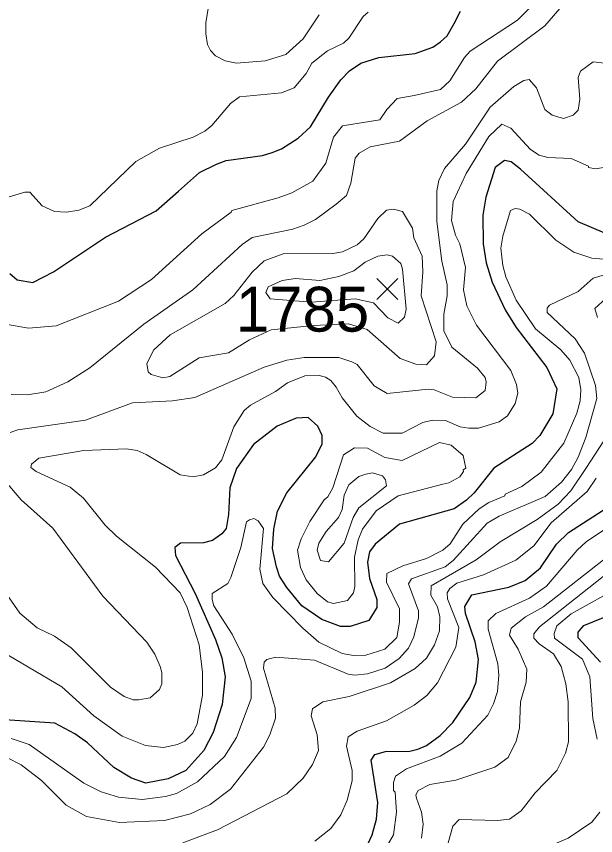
# Model space of a CAD drawing. Extents: x 423 to 448.8, y 7456.3 to 7484.
# Drawn here: x 445.63 to 446.664, y 7480.529 to 7481.99 of the extents above; entities that cross this region are included whole.
import ezdxf
from ezdxf.enums import TextEntityAlignment as Align

# ---------------------------------------------------------------- set-up
doc = ezdxf.new("R2010")
doc.units = 0
doc.header["$LTSCALE"] = 0.032
for name, color, linetype, lineweight in [('1', 7, 'Continuous', 25), ('2', 7, 'Continuous', 13), ('21', 7, 'Continuous', 25)]:
    doc.layers.add(name, color=color, linetype=linetype, lineweight=lineweight)
doc.layers.add('61', color=7, linetype='Continuous')

msp = doc.modelspace()

# ---------------------------------------------------------------- linework, layer by layer
at = {"layer": '1'}
for points in [[(445.6183, 7481.5317), (445.6315, 7481.5201), (445.6593, 7481.5154), (445.6965, 7481.5348), (445.7893, 7481.5966), (445.8797, 7481.6431), (445.9192, 7481.6786), (445.9571, 7481.7119), (445.9873, 7481.7266), (446.0043, 7481.7328), (446.0693, 7481.7421), (446.0863, 7481.7475), (446.1033, 7481.7537), (446.1327, 7481.773), (446.1551, 7481.7931), (446.1868, 7481.8457), (446.2093, 7481.8766), (446.2247, 7481.8929), (446.2448, 7481.9068), (446.2766, 7481.9168), (446.3415, 7481.9238), (446.3732, 7481.9354), (446.3871, 7481.9447), (446.3987, 7481.9555), (446.4111, 7481.9772), (446.4227, 7481.9996)], [(446.6803, 7481.6036), (446.6323, 7481.6237), (446.5295, 7481.7173), (446.5132, 7481.7304), (446.5009, 7481.7328), (446.4846, 7481.7204), (446.4676, 7481.6678), (446.4622, 7481.6353), (446.4629, 7481.5843), (446.4683, 7481.5503), (446.4792, 7481.5162), (446.5024, 7481.4667), (446.5217, 7481.435), (446.5767, 7481.3638), (446.5944, 7481.326), (446.5875, 7481.2811), (446.5643, 7481.2424), (446.5503, 7481.2285), (446.4823, 7481.1844), (446.4467, 7481.1403), (446.4335, 7481.1271), (446.4111, 7481.1117), (446.3137, 7481.0846), (446.2703, 7481.049), (446.2603, 7481.0351), (446.2564, 7481.0166), (446.2603, 7480.9879), (446.2734, 7480.9501), (446.2734, 7480.9361), (446.2588, 7480.9129), (446.2255, 7480.9021), (446.2085, 7480.9021), (446.1752, 7480.9145), (446.1396, 7480.9392), (446.1125, 7480.9717), (446.0994, 7480.9918), (446.094, 7481.0088), (446.087, 7481.0413), (446.0893, 7481.0754), (446.0963, 7481.1078), (446.1126, 7481.1403), (446.1644, 7481.2045), (446.176, 7481.2277), (446.176, 7481.2424), (446.1682, 7481.2594), (446.1505, 7481.2749), (446.1296, 7481.2733), (446.0956, 7481.2594), (446.053, 7481.2269), (446.0229, 7481.1836), (446.0112, 7481.1496), (446.0089, 7481.1017), (446.0043, 7481.0769), (445.9965, 7481.0676), (445.9803, 7481.0552), (445.9641, 7481.0514), (445.9231, 7481.0506), (445.913, 7481.0429), (445.9138, 7481.029), (445.9494, 7480.9609), (445.9857, 7480.8789), (445.9965, 7480.8464), (446.0027, 7480.8124), (445.9973, 7480.7629), (445.9811, 7480.7134), (445.9648, 7480.6809), (445.9323, 7480.6453), (445.9007, 7480.6306), (445.8612, 7480.6228), (445.8357, 7480.6314), (445.804, 7480.6507), (445.7568, 7480.6948), (445.7343, 7480.711), (445.6988, 7480.7296), (445.6098, 7480.7358)], [(446.258, 7480.5154), (446.2649, 7480.5308), (446.2727, 7480.5587), (446.275, 7480.5881), (446.2634, 7480.6639), (446.2696, 7480.6739), (446.2889, 7480.6793), (446.3323, 7480.6801), (446.3462, 7480.6832), (446.3616, 7480.6902), (446.3864, 7480.7079), (446.4088, 7480.7311), (446.439, 7480.7753), (446.4506, 7480.8031), (446.4544, 7480.8433), (446.449, 7480.875), (446.4312, 7480.9253), (446.4305, 7480.9377), (446.4428, 7480.9586), (446.5086, 7480.9725), (446.538, 7480.9841), (446.565, 7481.0065), (446.5936, 7481.049), (446.6153, 7481.0699), (446.6857, 7481.1148)], [(446.6323, 7480.882), (446.6323, 7480.892), (446.6424, 7480.9037), (446.719, 7480.9346)], [(446.6726, 7480.8387), (446.6323, 7480.882)]]:
    msp.add_lwpolyline(points, dxfattribs=at)
at = {"layer": '2'}
for points in [[(446.159, 7481.6964), (446.1822, 7481.7282), (446.1961, 7481.7745), (446.2123, 7481.7947), (446.2789, 7481.8055), (446.2912, 7481.8241), (446.3098, 7481.8434), (446.34, 7481.8488), (446.3871, 7481.8596), (446.4034, 7481.8751), (446.4297, 7481.9169), (446.4397, 7481.9277), (446.524, 7481.9834), (446.5821, 7482.0422)], [(446.1706, 7481.9927), (446.1419, 7481.9501), (446.111, 7481.9223), (446.0739, 7481.9107), (446.0229, 7481.9068), (446.0028, 7481.9107), (445.9857, 7481.9199), (445.9765, 7481.9293), (445.971, 7481.9401), (445.9679, 7481.9587), (445.9679, 7481.9788), (445.9757, 7482.0252)], [(445.6207, 7481.3159), (445.6501, 7481.3151), (445.6825, 7481.3205), (445.722, 7481.3383), (445.7614, 7481.3631), (445.8573, 7481.4412), (445.9447, 7481.5023), (446.0329, 7481.5835), (446.0507, 7481.5959), (446.1234, 7481.6106), (446.1435, 7481.6175), (446.1636, 7481.6276), (446.2007, 7481.6554), (446.2193, 7481.6709), (446.227, 7481.6926), (446.2348, 7481.7374), (446.2417, 7481.7459), (446.2611, 7481.7575), (446.3137, 7481.7676), (446.3632, 7481.804), (446.4243, 7481.8372), (446.4498, 7481.8611), (446.4885, 7481.9099), (446.5728, 7481.9733), (446.6076, 7482.0128)], [(446.258, 7481.9973), (446.2487, 7481.9896), (446.2232, 7481.9509), (446.2139, 7481.9424), (446.1853, 7481.9285), (446.1574, 7481.9068), (446.1474, 7481.8882), (446.1257, 7481.8627), (446.1033, 7481.8535), (446.0283, 7481.8465), (446.012, 7481.8349), (445.9788, 7481.7954), (445.9664, 7481.7854), (445.9455, 7481.7746), (445.8852, 7481.7552), (445.8434, 7481.7312), (445.7614, 7481.6523), (445.7413, 7481.6446), (445.7197, 7481.6407), (445.698, 7481.6423), (445.6764, 7481.6524), (445.6539, 7481.6763), (445.6454, 7481.6763), (445.6037, 7481.6639)], [(446.3895, 7481.5534), (446.3802, 7481.6245), (446.3802, 7481.6787), (446.384, 7481.6972), (446.3941, 7481.7189), (446.4312, 7481.7622), (446.4753, 7481.8279), (446.5179, 7481.865), (446.5357, 7481.8759), (446.5449, 7481.8774), (446.5581, 7481.8627), (446.5728, 7481.824), (446.5859, 7481.814), (446.6061, 7481.8078), (446.6238, 7481.814), (446.6323, 7481.8225), (446.6354, 7481.8426), (446.6323, 7481.8813), (446.6369, 7481.8921), (446.6594, 7481.9091), (446.6903, 7481.9053)], [(446.6849, 7481.722), (446.6633, 7481.7181), (446.6509, 7481.7204), (446.6509, 7481.7227), (446.62, 7481.7366), (446.5782, 7481.7382), (446.5627, 7481.7428), (446.5473, 7481.7529), (446.5124, 7481.7908), (446.4962, 7481.7977), (446.473, 7481.7761), (446.4328, 7481.7096), (446.4096, 7481.6601), (446.4065, 7481.6261), (446.4134, 7481.5998), (446.4212, 7481.5843), (446.4312, 7481.5425), (446.4282, 7481.5023), (446.4336, 7481.4737), (446.4513, 7481.4396), (446.5124, 7481.3584), (446.5225, 7481.3337), (446.5248, 7481.3182), (446.5202, 7481.2997), (446.5063, 7481.278), (446.4916, 7481.2671), (446.4545, 7481.2556), (446.4374, 7481.2555), (446.422, 7481.2579), (446.3957, 7481.2695), (446.3725, 7481.2703), (446.3555, 7481.2656), (446.3183, 7481.2471), (446.2843, 7481.2471), (446.2611, 7481.2586), (446.2378, 7481.2772), (446.2116, 7481.3097), (446.2008, 7481.3291), (446.1914, 7481.3406), (446.1814, 7481.3468), (446.1706, 7481.3499), (446.1451, 7481.3491), (446.1141, 7481.3368), (446.0924, 7481.3213), (446.0476, 7481.2966), (446.0367, 7481.2873), (446.0182, 7481.2579), (445.9966, 7481.1991), (445.9857, 7481.1851), (445.9641, 7481.1728), (445.9455, 7481.1689), (445.9223, 7481.1728), (445.8619, 7481.2091), (445.8457, 7481.2161), (445.8264, 7481.2192), (445.7506, 7481.2161), (445.6702, 7481.2022), (445.657, 7481.1914), (445.6562, 7481.1859), (445.6655, 7481.1782), (445.7259, 7481.1504), (445.7498, 7481.131), (445.7885, 7481.0831), (445.8086, 7481.063), (445.8782, 7481.008), (445.9223, 7480.9624), (445.9347, 7480.9361), (445.9563, 7480.8696), (445.9625, 7480.8201), (445.9625, 7480.7799), (445.9525, 7480.7288), (445.9447, 7480.7118), (445.9308, 7480.6979), (445.9176, 7480.6917), (445.8929, 7480.6863), (445.8604, 7480.6902), (445.8187, 7480.7064), (445.7684, 7480.7428), (445.7111, 7480.7946), (445.6052, 7480.8572)], [(445.6145, 7481.4404), (445.6516, 7481.4342), (445.7011, 7481.4381), (445.8125, 7481.4822), (445.8712, 7481.5209), (445.961, 7481.6021), (446.0136, 7481.6407), (446.0143, 7481.6438), (446.0971, 7481.6663), (446.1219, 7481.6756), (446.159, 7481.6964)], [(446.637, 7481.3244), (446.6339, 7481.3461), (446.6176, 7481.377), (446.6014, 7481.3955), (446.5565, 7481.4327), (446.5217, 7481.4837), (446.5032, 7481.5255), (446.4978, 7481.5456), (446.4947, 7481.5766), (446.4978, 7481.5982), (446.5116, 7481.6438), (446.5202, 7481.6477), (446.5287, 7481.6462), (446.5457, 7481.6376), (446.5929, 7481.5912), (446.6246, 7481.5696), (446.6571, 7481.5588), (446.6772, 7481.5572)], [(445.6129, 7480.6685), (445.6384, 7480.6554), (445.6748, 7480.6275), (445.7189, 7480.5834), (445.7552, 7480.5633), (445.814, 7480.5525), (445.8945, 7480.5563), (445.9409, 7480.568), (445.9757, 7480.585), (446.012, 7480.612), (446.0708, 7480.6871), (446.0824, 7480.7087), (446.0925, 7480.7389), (446.0917, 7480.7567), (446.0708, 7480.8279), (446.0723, 7480.8386), (446.077, 7480.8433), (446.0925, 7480.8472), (446.1621, 7480.8418), (446.2224, 7480.817), (446.2332, 7480.8155), (446.2565, 7480.8178), (446.2881, 7480.8278), (446.3129, 7480.8449), (446.3299, 7480.8634), (446.3392, 7480.8835), (446.3477, 7480.9176), (446.3477, 7480.9299), (446.3299, 7480.9779), (446.3353, 7480.9872), (446.3949, 7481.0088), (446.4096, 7481.0196), (446.4699, 7481.0861), (446.4916, 7481.0986), (446.5736, 7481.1341), (446.603, 7481.1596), (446.6207, 7481.1821), (446.6323, 7481.2038), (446.6463, 7481.2393), (446.6656, 7481.3089), (446.6633, 7481.3321), (446.6439, 7481.3894), (446.6269, 7481.4149), (446.5774, 7481.4621), (446.5774, 7481.4698), (446.5813, 7481.4752), (446.6324, 7481.4992), (446.6594, 7481.5232), (446.7638, 7481.5541)], [(445.6191, 7481.2478), (445.633, 7481.2525), (445.7537, 7481.2703), (445.8372, 7481.3012), (445.9084, 7481.3043), (445.9486, 7481.3105), (446.0724, 7481.3646), (446.1126, 7481.377), (446.1435, 7481.3816), (446.2054, 7481.3816), (446.2286, 7481.3739), (446.2379, 7481.3693), (446.2688, 7481.3313), (446.292, 7481.3174), (446.3647, 7481.3252), (446.3756, 7481.3244), (446.408, 7481.3112), (446.4498, 7481.3097), (446.4668, 7481.3229), (446.4684, 7481.3383), (446.4668, 7481.3461), (446.4529, 7481.363), (446.4072, 7481.4002), (446.3926, 7481.4296), (446.3926, 7481.459), (446.3988, 7481.4915), (446.3988, 7481.5116), (446.3895, 7481.5534)], [(446.6818, 7481.4868), (446.6625, 7481.469), (446.6671, 7481.4528)], [(445.6207, 7480.7025), (445.6532, 7480.6917), (445.7506, 7480.6229), (445.7815, 7480.6074), (445.8125, 7480.5981), (445.8543, 7480.5935), (445.896, 7480.5989), (445.9161, 7480.6043), (445.9533, 7480.6252), (446.0012, 7480.6701), (446.0229, 7480.7041), (446.0492, 7480.7737), (446.0492, 7480.8046), (446.036, 7480.8464), (446.0151, 7480.8882), (445.9826, 7480.9392), (445.9795, 7480.9501), (445.9795, 7480.9609), (446.0074, 7480.9787), (446.0128, 7480.9895), (446.0306, 7481.0429), (446.0406, 7481.0885), (446.0461, 7481.0923), (446.0536, 7481.0946), (446.0615, 7481.0908), (446.0708, 7481.0769), (446.0646, 7481.0042), (446.07, 7480.9787), (446.0878, 7480.9539), (446.1412, 7480.899), (446.1698, 7480.8743), (446.2116, 7480.8541), (446.2317, 7480.8502), (446.2534, 7480.851), (446.2874, 7480.8618), (446.309, 7480.8827), (446.3136, 7480.9098), (446.3136, 7480.9338), (446.2905, 7480.981), (446.2912, 7480.9965), (446.3199, 7481.0104), (446.3616, 7481.0235), (446.391, 7481.0382), (446.4042, 7481.0498), (446.4266, 7481.0846), (446.456, 7481.1117), (446.473, 7481.1233), (446.5016, 7481.1349), (446.5024, 7481.138), (446.5318, 7481.1519), (446.5666, 7481.1774), (446.6068, 7481.2293), (446.63, 7481.2826), (446.6362, 7481.3043), (446.637, 7481.3244)], [(446.678, 7481.2331), (446.6463, 7481.1836), (446.6192, 7481.1442), (446.5968, 7481.1202), (446.5596, 7481.0931), (446.4931, 7481.0529), (446.4506, 7481.0212), (446.3701, 7480.9748), (446.3694, 7480.9577), (446.3817, 7480.9369), (446.3856, 7480.9191), (446.3848, 7480.8944), (446.3763, 7480.8696), (446.3616, 7480.8456), (446.3415, 7480.8271), (446.2974, 7480.8015), (446.224, 7480.7775), (446.1768, 7480.7675), (446.1582, 7480.7551), (446.1559, 7480.7428), (446.1667, 7480.7087), (446.169, 7480.6809), (446.1582, 7480.6561), (446.142, 7480.6314), (446.1126, 7480.6035), (445.9888, 7480.5393), (445.927, 7480.5161)], [(445.6121, 7480.9609), (445.6361, 7480.9261), (445.6671, 7480.8998), (445.698, 7480.8851), (445.7281, 7480.8642), (445.7978, 7480.7938), (445.8225, 7480.7776), (445.8388, 7480.7714), (445.8481, 7480.7714), (445.8689, 7480.7752), (445.8852, 7480.7899), (445.8898, 7480.8), (445.8898, 7480.8201), (445.8867, 7480.8309), (445.8774, 7480.8526), (445.8627, 7480.8743), (445.7846, 7480.9562), (445.6949, 7481.0777), (445.6384, 7481.1279), (445.6106, 7481.1604)], [(446.1628, 7480.5192), (446.1914, 7480.5417), (446.2092, 7480.5664), (446.2201, 7480.5927), (446.2293, 7480.6268), (446.2293, 7480.6453), (446.2193, 7480.6886), (446.2224, 7480.7056), (446.2379, 7480.7157), (446.2905, 7480.7342), (446.34, 7480.7621), (446.3624, 7480.7791), (446.3817, 7480.8015), (446.4142, 7480.865), (446.4196, 7480.9006), (446.3995, 7480.9516), (446.3988, 7480.9624), (446.4034, 7480.9701), (446.4158, 7480.9794), (446.4637, 7480.9941), (446.521, 7481.0204), (446.5534, 7481.046), (446.5844, 7481.0869), (446.6486, 7481.1426), (446.6648, 7481.1666)], [(446.7321, 7481.1101), (446.647, 7481.0529), (446.6308, 7481.0382), (446.5759, 7480.974), (446.5457, 7480.9524), (446.4854, 7480.9253), (446.4722, 7480.9121), (446.4722, 7480.8975), (446.4892, 7480.8356), (446.4908, 7480.8155), (446.4884, 7480.7861), (446.4815, 7480.7644), (446.4715, 7480.7443), (446.4251, 7480.694), (446.3864, 7480.6708), (446.3261, 7480.6484), (446.3067, 7480.6352), (446.3029, 7480.6237), (446.3029, 7480.6097), (446.3059, 7480.6066), (446.3083, 7480.5711), (446.3029, 7480.5308), (446.2734, 7480.4798)], [(446.5279, 7480.7211), (446.5295, 7480.7675), (446.5395, 7480.8031), (446.5411, 7480.8263), (446.5256, 7480.8619), (446.5101, 7480.8866), (446.5132, 7480.899), (446.5387, 7480.9191), (446.5705, 7480.9369), (446.7051, 7481.0421)], [(446.6772, 7480.991), (446.5635, 7480.9013), (446.5535, 7480.8889), (446.5535, 7480.8812), (446.5627, 7480.8711), (446.5882, 7480.8534), (446.6022, 7480.8309), (446.6107, 7480.8), (446.6145, 7480.7675), (446.6153, 7480.6964), (446.6099, 7480.6763), (446.5944, 7480.6453), (446.5558, 7480.6058), (446.531, 7480.5734), (446.5101, 7480.5587), (446.4885, 7480.5563), (446.4204, 7480.5579), (446.4088, 7480.5463), (446.3964, 7480.5015)], [(446.6664, 7480.701), (446.6586, 7480.7381), (446.6532, 7480.8124), (446.6401, 7480.8441), (446.5905, 7480.8812), (446.5898, 7480.8897), (446.5944, 7480.9036), (446.62, 7480.9245), (446.7097, 7480.9748)], [(446.3531, 7480.5247), (446.3562, 7480.5494), (446.3531, 7480.5711), (446.3438, 7480.5958), (446.3431, 7480.602), (446.3469, 7480.6097), (446.3678, 7480.6206), (446.4142, 7480.6283), (446.4838, 7480.6515), (446.5078, 7480.6685), (446.5217, 7480.6979), (446.5279, 7480.7211)], [(446.4792, 7480.4945), (446.504, 7480.4922), (446.5287, 7480.4922), (446.5535, 7480.4984), (446.6145, 7480.5246), (446.6571, 7480.5532), (446.671, 7480.5711)]]:
    msp.add_lwpolyline(points, dxfattribs=at)
for points in [[(445.9037, 7481.3476), (445.9563, 7481.3809), (446.0089, 7481.3901), (446.0461, 7481.4133), (446.0847, 7481.431), (446.1605, 7481.4391), (446.223, 7481.4418), (446.2558, 7481.4317), (446.3152, 7481.3801), (446.3431, 7481.37), (446.3616, 7481.3685), (446.3763, 7481.3847), (446.3794, 7481.4095), (446.3524, 7481.4915), (446.3554, 7481.5348), (446.3539, 7481.5626), (446.3392, 7481.5951), (446.3369, 7481.6121), (446.3191, 7481.6423), (446.3029, 7481.6462), (446.2904, 7481.6446), (446.275, 7481.6299), (446.2503, 7481.5936), (446.2379, 7481.5827), (446.2123, 7481.5704), (446.1946, 7481.5673), (446.1064, 7481.5665), (446.0724, 7481.5541), (446.0507, 7481.534), (446.0182, 7481.4922), (446.0028, 7481.4783), (445.9045, 7481.4219), (445.8751, 7481.3955), (445.8627, 7481.3708), (445.8651, 7481.3561), (445.8705, 7481.3515), (445.8914, 7481.3453)], [(446.2054, 7481.5263), (446.2324, 7481.5363), (446.2526, 7481.5518), (446.275, 7481.5626), (446.292, 7481.5649), (446.3013, 7481.5626), (446.316, 7481.5495), (446.3191, 7481.5394), (446.3259, 7481.4677), (446.3228, 7481.4536), (446.3112, 7481.4427), (446.2927, 7481.4523), (446.2673, 7481.479), (446.2348, 7481.4862), (446.1567, 7481.4807), (446.0827, 7481.4862), (446.0752, 7481.4979), (446.0793, 7481.5075), (446.1041, 7481.5193), (446.1281, 7481.5224), (446.1714, 7481.5193)], [(446.391, 7481.1557), (446.4019, 7481.1581), (446.4212, 7481.1689), (446.4282, 7481.1782), (446.4274, 7481.1813), (446.432, 7481.1844), (446.4274, 7481.2068), (446.4057, 7481.2254), (446.3848, 7481.23), (446.3183, 7481.1983), (446.2874, 7481.2037), (446.2565, 7481.22), (446.2332, 7481.2208), (446.2139, 7481.2084), (446.1946, 7481.1496), (446.1861, 7481.1333), (446.1791, 7481.1279), (446.1535, 7481.0893), (446.1381, 7481.0583), (446.1319, 7481.0382), (446.1373, 7481.0073), (446.1474, 7480.9856), (446.1667, 7480.9609), (446.1853, 7480.9462), (446.1961, 7480.9431), (446.2209, 7480.9485), (446.2317, 7480.9624), (446.234, 7480.9733), (446.2332, 7481.0259), (446.2402, 7481.0568), (446.2479, 7481.0754), (446.2719, 7481.1086), (446.3113, 7481.1349)], [(446.1829, 7481.0715), (446.2046, 7481.0962), (446.2116, 7481.1109), (446.2147, 7481.1364), (446.2232, 7481.155), (446.2409, 7481.1697), (446.2534, 7481.1736), (446.2657, 7481.1759), (446.2835, 7481.1705), (446.2889, 7481.1635), (446.2905, 7481.1527), (446.2409, 7481.114), (446.2309, 7481.0962), (446.2147, 7481.0506), (446.1868, 7481.0173), (446.1729, 7481.0197), (446.1667, 7481.0382), (446.1698, 7481.0506)]]:
    msp.add_lwpolyline(points, close=True, dxfattribs=at)
at = {"layer": '21'}
for p, q in [((446.2732, 7481.5226), (446.3107, 7481.4851)), ((446.3107, 7481.5226), (446.2732, 7481.4851))]:
    msp.add_line(p, q, dxfattribs=at)

# ---------------------------------------------------------------- texts
at = {"layer": '61'}
msp.add_text('1785', height=0.08, dxfattribs=at).set_placement((446.1406, 7481.4279), align=Align.CENTER)

doc.saveas('drawing.dxf')
